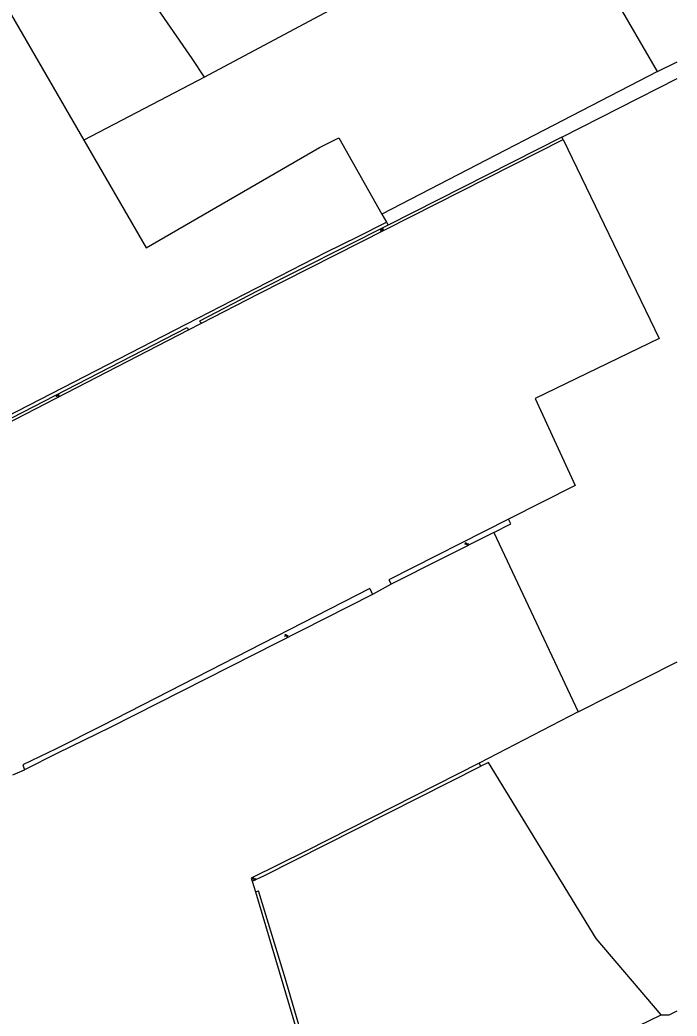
# Model space of a CAD drawing. Extents: x 134297 to 137000, y 403500 to 406000.
# Drawn here: x 136727.3 to 137000, y 403908.2 to 404321.6 of the extents above; entities that cross this region are included whole.
import ezdxf

# ---------------------------------------------------------------- set-up
doc = ezdxf.new("R2010")
doc.units = 0
for name, color, linetype in [('gg-knt-bronhoudergrens', 7, 'Continuous'), ('gg-knt-onverhard', 7, 'Continuous'), ('gg-kntw-bovenkant insteek waterloop', 7, 'Continuous'), ('gt-grn-groengrens', 7, 'Continuous'), ('gt-grn-vlakafsluiter', 7, 'Continuous'), ('gt-symb-watersymbool', 7, 'Continuous')]:
    doc.layers.add(name, color=color, linetype=linetype)

# ---------------------------------------------------------------- blocks, each defined once
blk = doc.blocks.new('gt0-WA')
at = {"layer": 'gt-symb-watersymbool'}
for centre, start, end in [((-0.32, 0.02), 28.0725, 151.9275), ((0.43, 0.42), 208.0725, 331.9275), ((-0.32, -0.43), 28.0725, 151.9275), ((0.43, -0.03), 208.0725, 331.9275)]:
    blk.add_arc(centre, 0.425, start, end, dxfattribs=at)

msp = doc.modelspace()

# ---------------------------------------------------------------- linework, layer by layer
at = {"layer": 'gg-knt-bronhoudergrens'}
for p, q in [((136991.92, 404300.2), (136949.54, 404373.14)), ((136866.34, 404331.27), (136803.9, 404297.8)), ((136991.92, 404300.2), (137000, 404304.18)), ((136877.5, 404241), (136879.35, 404237.72)), ((136797.19, 404192.91), (136802.62, 404195.7)), ((136923.94, 404108.93), (136958.9, 404034.41)), ((136881.38, 404087.36), (136873.63, 404083.16)), ((136958.9, 404034.41), (136917.88, 404013.1)), ((136724.35, 404008.35), (136729.12, 404010.39)), ((136823.66, 403964.15), (136824.97, 403959.73))]:
    msp.add_line(p, q, dxfattribs=at)
for points in [[(136803.9, 404297.8), (136798.74, 404305.61), (136728.36, 404407.6)], [(136685.34, 404383.25), (136696.6, 404364.8), (136723.71, 404323.52), (136753.8, 404271.64)], [(136753.8, 404271.64), (136756.85, 404266.37), (136779.61, 404226.95), (136851.57, 404268.62), (136859.64, 404272.72), (136877.5, 404241)], [(136952.75, 404271.92), (136992.53, 404189.39), (136941.14, 404164.51), (136957.64, 404128.37), (136929.99, 404114.36)], [(136666.68, 404128.63), (136693.73, 404142.67), (136796.21, 404195.32), (136854.36, 404225.2), (136867.59, 404231.68), (136879.35, 404237.72)], [(136993.34, 403908.74), (136966.38, 403940.39), (136921.69, 404013.41), (136918.56, 404011.82)], [(136861.9, 403845.24), (136868.77, 403848.41), (136922.96, 403874.76), (136969.95, 403897.31), (136993.34, 403908.74)]]:
    msp.add_lwpolyline(points, dxfattribs=at)
at = {"layer": 'gg-knt-onverhard'}
for p, q in [((136991.92, 404300.2), (136877.5, 404241)), ((136952.21, 404272.99), (137000, 404297.24))]:
    msp.add_line(p, q, dxfattribs=at)
at = {"layer": 'gg-kntw-bovenkant insteek waterloop'}
for p, q in [((136952.21, 404272.99), (136880.06, 404236.47)), ((136952.75, 404271.92), (136952.21, 404272.99)), ((136929.99, 404114.36), (136880.43, 404089.24)), ((136923.94, 404108.93), (136881.38, 404087.36)), ((136880.43, 404089.24), (136881.38, 404087.36)), ((136872.42, 404085.56), (136873.63, 404083.16)), ((136918.56, 404011.82), (136917.88, 404013.1)), ((136824.97, 403959.73), (136826.32, 403960.21)), ((136824.97, 403959.73), (136859.35, 403844.51))]:
    msp.add_line(p, q, dxfattribs=at)
for points in [[(136802.62, 404195.7), (136826.28, 404207.89), (136952.75, 404271.92)], [(136880.06, 404236.47), (136825.73, 404208.96), (136801.8, 404196.63), (136802.62, 404195.7)], [(136667.98, 404127.53), (136678.08, 404132.89), (136796.6, 404193.95), (136797.19, 404192.91)], [(136668.45, 404126.42), (136678.64, 404131.83), (136797.19, 404192.91)], [(136923.94, 404108.93), (136930.95, 404112.48), (136929.99, 404114.36)], [(136872.42, 404085.56), (136761.28, 404028.59), (136742.24, 404019.04), (136728.45, 404012.44), (136729.12, 404010.39)], [(136873.63, 404083.16), (136764.75, 404027.99), (136742.91, 404017.33), (136729.12, 404010.39)], [(136917.88, 404013.1), (136846.23, 403976.69), (136823.26, 403965.47), (136823.66, 403964.15)], [(136823.66, 403964.15), (136828.55, 403966.32), (136918.56, 404011.82)], [(136861.9, 403845.24), (136858.85, 403852.95), (136858.05, 403855.72), (136848.67, 403885.14), (136837.02, 403924.82), (136826.32, 403960.21)]]:
    msp.add_lwpolyline(points, dxfattribs=at)
at = {"layer": 'gt-grn-groengrens'}
msp.add_lwpolyline([(136993.34, 403908.74), (136996.69, 403908.74), (137000, 403910.33)], dxfattribs=at)
at = {"layer": 'gt-grn-vlakafsluiter'}
for p, q in [((136803.9, 404297.8), (136753.8, 404271.64)), ((136879.35, 404237.72), (136880.06, 404236.47)), ((136958.9, 404034.41), (137000, 404055.23))]:
    msp.add_line(p, q, dxfattribs=at)

# ---------------------------------------------------------------- block references
at = {"layer": 'gt-symb-watersymbool'}
for p, rotation in [((136877.41, 404234.5), 27.641142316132), ((136742.8, 404165.63), 27.641142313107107)]:
    msp.add_blockref('gt0-WA', p, dxfattribs=dict(at, rotation=rotation))
for p in [(136912.62, 404104.1), (136837.81, 404066), (136824.32, 403965.14)]:
    msp.add_blockref('gt0-WA', p, dxfattribs=at)

doc.saveas('drawing.dxf')
